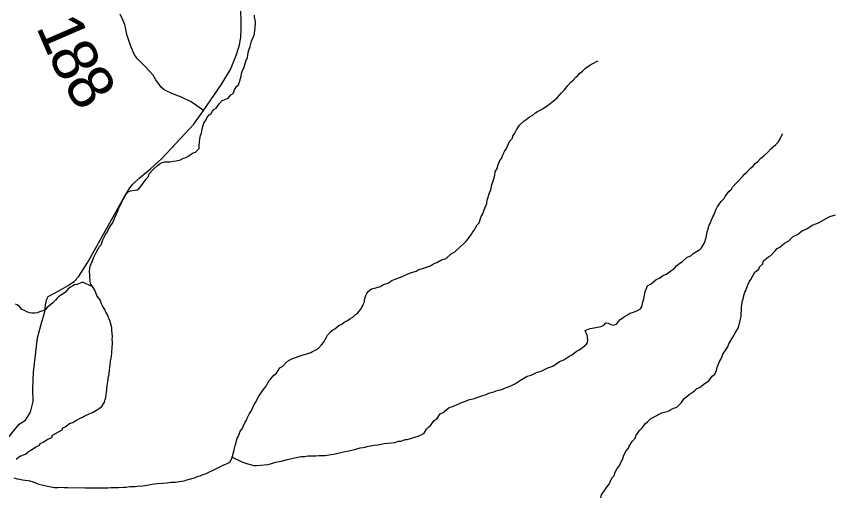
# Model space of a CAD drawing. Extents: x 1310247 to 1664935, y 235267 to 584339.
# Drawn here: x 1492570 to 1497989, y 422037 to 425214 of the extents above; entities that cross this region are included whole.
import ezdxf

# ---------------------------------------------------------------- set-up
doc = ezdxf.new("R2010")
doc.units = 0
for name, color, linetype in [('GM_X_County_Road', 7, 'Continuous'), ('GM_X_Minor_River', 7, 'Continuous'), ('GM_X_Township_Road', 7, 'Continuous'), ('GM_X_Township_Road_Text', 7, 'Continuous')]:
    doc.layers.add(name, color=color, linetype=linetype)

msp = doc.modelspace()

# ---------------------------------------------------------------- linework, layer by layer
at = {"layer": 'GM_X_County_Road'}
msp.add_lwpolyline([(1492475.7, 422378), (1492588.8, 422515.5), (1492631.3, 422543.7), (1492663.3, 422595.9), (1492681.9, 422666.7), (1492680.2, 422751), (1492683.6, 422860.6), (1492710.5, 423087.5), (1492740.1, 423193.2), (1492758.8, 423258.6), (1492764.1, 423305.9), (1492772.7, 423343.1), (1492781.6, 423361), (1492822.2, 423384.1), (1492866.2, 423407.2), (1492912.8, 423433.6), (1492955.1, 423463.1), (1492982, 423491.3), (1493044.4, 423588.8), (1493284.3, 424019), (1493321.7, 424080.2), (1493342.2, 424103.8), (1493383.1, 424142.9), (1493458.5, 424205.2), (1493534.1, 424273.5), (1493687.8, 424440.1), (1493745.2, 424500.9), (1493809.3, 424591.4), (1493927.3, 424760.9), (1493987.7, 424863.6), (1494028, 424962.8), (1494047.5, 425026.4), (1494056.7, 425076.2), (1494060, 425128.2), (1494059.4, 425186.3), (1494056.9, 425248.4)], dxfattribs=at)
at = {"layer": 'GM_X_Minor_River'}
for points in [[(1494128.3, 425049.1), (1494134.7, 425064.9), (1494145.3, 425088.7), (1494152.5, 425136.6), (1494153.4, 425172.6), (1494151.9, 425188.7), (1494146.3, 425208.9), (1494146.7, 425220.9)], [(1493146.9, 423287.9), (1493141.2, 423300.1), (1493133.5, 423312.3), (1493126.2, 423338.5), (1493112.6, 423354.9), (1493102.8, 423367.2), (1493095.4, 423391.4), (1493089.7, 423403.6), (1493074.3, 423428), (1493064.6, 423442.3), (1493059.1, 423460.5), (1493059.4, 423474.5), (1493057.7, 423486.6), (1493056.2, 423504.6), (1493054.8, 423528.7), (1493057.3, 423546.7), (1493059.6, 423560.6), (1493066, 423576.5), (1493070.4, 423588.4), (1493083.2, 423622.1), (1493095.9, 423647.8), (1493104.3, 423661.6), (1493121.1, 423691.2), (1493131.4, 423703), (1493137.9, 423722.8), (1493142.3, 423734.8), (1493161.2, 423770.3), (1493173.7, 423788), (1493178.1, 423801.9), (1493194.9, 423831.5), (1493207.3, 423847.2), (1493220.1, 423876.9), (1493232.9, 423908.6), (1493239.2, 423920.5), (1493252.1, 423952.2), (1493260.4, 423966), (1493271.1, 423991.8), (1493279.5, 424005.6), (1493294.3, 424035.3), (1493310.8, 424052.8), (1493327, 424060.4), (1493355.2, 424063.7), (1493369.3, 424067.3), (1493381.5, 424073), (1493398.1, 424094.6), (1493427.2, 424135.9), (1493445.7, 424155.5), (1493450.2, 424171.4), (1493481.1, 424206.6), (1493503.7, 424226.1), (1493524.2, 424243.6), (1493550.5, 424252.9), (1493574.6, 424252.3), (1493586.6, 424252), (1493598.6, 424253.6), (1493610.8, 424257.3), (1493628.9, 424258.9), (1493657.1, 424266.1), (1493677.4, 424275.6), (1493693.6, 424281.2), (1493711.9, 424290.7), (1493736.4, 424308.1), (1493756.6, 424315.6), (1493769, 424329.3), (1493781.3, 424339), (1493781.8, 424359), (1493784.9, 424403), (1493789.6, 424426.9), (1493795.9, 424440.8), (1493798.3, 424454.8), (1493800.7, 424470.7), (1493811.6, 424506.5), (1493826.3, 424530.1), (1493832.6, 424542), (1493847.2, 424563.6), (1493859.4, 424571.3), (1493869.8, 424587.1), (1493878.2, 424598.9), (1493892.4, 424606.5), (1493913.2, 424636), (1493933.8, 424657.5), (1493958.1, 424666.9), (1493972.3, 424672.5), (1493990.9, 424694.1), (1494005.2, 424703.7), (1494018, 424733.5), (1494028.4, 424751.2), (1494040.7, 424760.9), (1494049.4, 424788.7), (1494058.2, 424818.5), (1494060.7, 424836.5), (1494065, 424848.4), (1494075.7, 424874.2), (1494082, 424886), (1494088.8, 424917.9), (1494101.5, 424941.6), (1494103.8, 424955.6), (1494106.3, 424975.5), (1494110.7, 424989.4), (1494119.4, 425015.2), (1494128.3, 425049.1)], [(1496378.6, 424898), (1496396.8, 424907.6), (1496411.1, 424915.2), (1496423.3, 424920.9)], [(1494615.6, 423077.2), (1494624, 423091), (1494630.3, 423104.8), (1494653, 423130.3), (1494665.3, 423140), (1494679.6, 423147.6), (1494706.2, 423169), (1494726.5, 423178.4), (1494740.8, 423192.1), (1494763.1, 423201.5), (1494779.5, 423213.1), (1494797.8, 423224.6), (1494816.3, 423242.2), (1494828.5, 423247.9), (1494838.9, 423261.6), (1494853.4, 423279.3), (1494866.1, 423309), (1494874.6, 423324.8), (1494874.9, 423338.8), (1494883.7, 423366.6), (1494890, 423380.5), (1494902.5, 423396.2), (1494922.9, 423411.7), (1494941.1, 423417.2), (1494981.5, 423428.2), (1495001.8, 423439.7), (1495030.1, 423448.9), (1495056.7, 423466.3), (1495079, 423475.7), (1495097.1, 423481.2), (1495125.5, 423492.5), (1495174.2, 423515.3), (1495218.7, 423528.1), (1495230.9, 423537.8), (1495273.4, 423550.8), (1495311.8, 423563.8), (1495332.2, 423577.2), (1495354.5, 423586.7), (1495381, 423602), (1495417.4, 423613.1), (1495450.2, 423642.3), (1495474.6, 423655.7), (1495509.5, 423688.8), (1495530.1, 423710.3), (1495546.5, 423723.9), (1495561, 423741.5), (1495583.9, 423773), (1495592.3, 423788.8), (1495602.6, 423800.5), (1495621.5, 423834.1), (1495633.9, 423847.8), (1495649, 423889.5), (1495657.4, 423903.3), (1495672.5, 423945), (1495685.3, 423976.7), (1495687.9, 423998.6), (1495703.1, 424046.3), (1495711.6, 424066.1), (1495718.5, 424100), (1495731.6, 424139.7), (1495738.2, 424163.6), (1495740.7, 424185.5), (1495755.4, 424211.2), (1495757.8, 424227.2), (1495772.7, 424260.8), (1495783.1, 424274.6), (1495793.9, 424302.3), (1495802.3, 424320.2), (1495812.8, 424335.9), (1495836.1, 424385.4), (1495854.7, 424408.9), (1495857, 424420.9), (1495871.6, 424442.5), (1495882.2, 424464.3), (1495903, 424493.8), (1495931.8, 424523.1), (1495946.1, 424532.7), (1495968.6, 424550.2), (1495991, 424561.6), (1496009.4, 424577.2), (1496021.6, 424584.8), (1496033.8, 424590.5), (1496054.2, 424602), (1496084.8, 424623.3), (1496097, 424631), (1496125.6, 424652.2), (1496152.3, 424675.6), (1496164.7, 424691.3), (1496179.2, 424708.9), (1496199.8, 424728.4), (1496208.1, 424740.2), (1496220.5, 424753.9), (1496241.2, 424779.4), (1496257.6, 424793), (1496274.1, 424812.6), (1496288.4, 424822.3), (1496300.8, 424838), (1496319.2, 424851.5), (1496335.7, 424869.1), (1496348, 424878.8), (1496378.6, 424898)], [(1496527.2, 423171.4), (1496545.5, 423180.9), (1496566.2, 423206.4), (1496582.5, 423218), (1496600.9, 423231.5), (1496617.1, 423239.1), (1496635.5, 423250.7), (1496657.7, 423258.1), (1496684, 423267.4), (1496702.4, 423279), (1496712.8, 423292.7), (1496719.6, 423324.6), (1496726.2, 423346.4), (1496733.4, 423394.3), (1496743.9, 423414.1), (1496750.4, 423432), (1496772.8, 423445.4), (1496807.6, 423472.5), (1496829.9, 423482), (1496848.3, 423497.5), (1496862.6, 423505.1), (1496874.7, 423508.8), (1496895.1, 423524.3), (1496927.8, 423547.5), (1496944.3, 423565.1), (1496962.7, 423580.6), (1496981.1, 423592.2), (1497011.9, 423621.4), (1497036.2, 423630.8), (1497052.6, 423644.4), (1497075, 423657.8), (1497095.4, 423671.3), (1497107.7, 423683), (1497120.3, 423704.7), (1497126.6, 423716.6), (1497137.6, 423752.3), (1497144.5, 423788.2), (1497148.8, 423800.1), (1497157.6, 423832), (1497164, 423843.8), (1497170.4, 423861.7), (1497183.1, 423887.4), (1497189.4, 423899.2), (1497198, 423921), (1497204.5, 423938.9), (1497210.8, 423952.8), (1497237.9, 423990.1), (1497256.4, 424009.7), (1497262.8, 424023.5), (1497287.6, 424054.9), (1497306.1, 424070.5), (1497312.5, 424084.3), (1497337.2, 424109.7), (1497347.5, 424121.5), (1497380.5, 424156.7), (1497394.9, 424172.3), (1497407.2, 424184), (1497432, 424209.4), (1497448.3, 424223), (1497462.8, 424240.6), (1497479.2, 424254.2), (1497497.8, 424273.8), (1497520.3, 424291.2), (1497547, 424316.6), (1497565.6, 424338.1), (1497582, 424351.7), (1497598.4, 424367.3), (1497614.8, 424380.9), (1497629.5, 424408.5), (1497637.9, 424422.3), (1497644.3, 424438.2)], [(1496440, 422029.8), (1496444.5, 422049.7), (1496469.5, 422085.1), (1496479.9, 422098.9), (1496496.4, 422120.5), (1496513.5, 422160.1), (1496530, 422179.7), (1496532.4, 422193.6), (1496549.2, 422223.2), (1496559.6, 422237), (1496589.1, 422292.3), (1496591.4, 422306.3), (1496608.3, 422339.9), (1496624.8, 422357.5), (1496629.2, 422371.4), (1496648, 422401), (1496668.6, 422424.5), (1496673, 422438.4), (1496696, 422473.8), (1496714.4, 422491.4), (1496735.3, 422520.9), (1496749.6, 422532.5), (1496772.2, 422554), (1496788.5, 422563.5), (1496843.4, 422592.2), (1496879.7, 422601.2), (1496891.8, 422604.9), (1496904, 422612.6), (1496924.3, 422622.1), (1496944.6, 422629.6), (1496963.1, 422649.1), (1496975.4, 422658.8), (1496992.1, 422686.4), (1497008.5, 422698), (1497024.9, 422713.6), (1497051.4, 422731), (1497063.7, 422738.6), (1497076.1, 422752.3), (1497094.3, 422759.9), (1497131.1, 422787), (1497155.5, 422802.3), (1497178.4, 422833.8), (1497192.7, 422845.4), (1497207.4, 422869.1), (1497210, 422893.1), (1497229.1, 422934.6), (1497239.6, 422952.4), (1497248.3, 422980.2), (1497273.3, 423015.6), (1497281.6, 423027.4), (1497288.1, 423047.3), (1497307, 423080.8), (1497315.3, 423092.6), (1497332.1, 423122.2), (1497338.4, 423134.1), (1497353, 423155.8), (1497364.2, 423201.5), (1497368.9, 423229.5), (1497369.4, 423245.5), (1497372, 423271.5), (1497372.6, 423295.5), (1497379.6, 423331.3), (1497383.9, 423343.2), (1497386.3, 423359.2), (1497395.1, 423389), (1497401.4, 423400.9), (1497414.4, 423438.6), (1497422.9, 423458.4), (1497433.3, 423474.2), (1497460.6, 423521.5), (1497487.2, 423542.9), (1497491.6, 423556.8), (1497514.1, 423576.2), (1497516.6, 423596.2), (1497551.4, 423623.3), (1497565.7, 423633), (1497594.5, 423662.3), (1497609, 423677.9), (1497625.3, 423687.5), (1497656, 423714.8), (1497684.5, 423730), (1497713.3, 423757.3), (1497741.7, 423770.6), (1497776.5, 423797.7), (1497804.8, 423809), (1497839.5, 423832.1), (1497863.8, 423841.5), (1497882, 423849), (1497916.6, 423868.2), (1497957.3, 423891.2), (1497993.7, 423902.2)], [(1493076.8, 423424.1), (1493008.8, 423455.8), (1492992.6, 423450.2), (1492970.3, 423440.8), (1492956.2, 423437.1), (1492944, 423431.5), (1492929.8, 423421.8), (1492909.4, 423408.3), (1492894.8, 423388.7), (1492880.5, 423379), (1492868.3, 423371.3), (1492849.9, 423357.8), (1492837.6, 423348.1), (1492829.3, 423336.3), (1492812.8, 423318.7), (1492798.5, 423309), (1492773.9, 423287.7), (1492761.5, 423272), (1492745.3, 423266.4), (1492723.1, 423259), (1492708.9, 423253.3), (1492692.7, 423249.7), (1492672.7, 423250.2), (1492658.7, 423252.6), (1492640.8, 423259.1), (1492625.1, 423269.5), (1492607.2, 423276), (1492591.6, 423294.4), (1492575.8, 423304.9), (1492564, 423311.2)], [(1492568, 422285.4), (1492584.4, 422299), (1492596.5, 422304.7), (1492610.7, 422310.4), (1492631, 422317.8), (1492649.4, 422333.4), (1492661.7, 422343.1), (1492673.9, 422348.8), (1492696.3, 422364.2), (1492722.7, 422377.5), (1492729, 422389.4), (1492747.3, 422396.9), (1492777.8, 422416.2), (1492806.3, 422429.4), (1492810.6, 422443.3), (1492829, 422454.9), (1492873.7, 422479.8), (1492878, 422491.7), (1492894.3, 422499.2), (1492922.9, 422520.5), (1492945.1, 422528), (1492963.5, 422541.5), (1492977.7, 422547.1), (1492992, 422556.8), (1493008.2, 422562.4), (1493020.4, 422570.1), (1493052.9, 422585.2), (1493075.2, 422594.7), (1493107.8, 422613.8), (1493120, 422621.5), (1493136.3, 422633.1), (1493146.8, 422650.9), (1493153.1, 422662.7), (1493157.5, 422678.6), (1493161.8, 422690.6), (1493164.4, 422712.5), (1493166.8, 422726.5), (1493171.8, 422768.4), (1493174.3, 422786.4), (1493176.6, 422798.3), (1493179.5, 422832.3), (1493183.9, 422846.2), (1493186.6, 422876.2), (1493188.9, 422888.2), (1493194.1, 422934.1), (1493198.6, 422952), (1493200.9, 422966), (1493203.5, 422988), (1493204.5, 423028), (1493207, 423048), (1493207.4, 423062), (1493205.7, 423076), (1493206.2, 423094), (1493204.8, 423118.1), (1493203.2, 423134.2), (1493201.7, 423154.3), (1493190.8, 423196.6), (1493185.1, 423210.8), (1493177.5, 423229), (1493171.9, 423245.2), (1493162.2, 423257.5), (1493156.7, 423275.6), (1493146.9, 423287.9)], [(1493999.9, 422299.3), (1494063.5, 422266.3), (1494095.3, 422255.5), (1494127.2, 422246.6), (1494143.2, 422244.2), (1494161.2, 422243.7), (1494237.6, 422249.7), (1494288.1, 422264.4), (1494324.4, 422271.5), (1494366.8, 422282.4), (1494403.1, 422291.5), (1494455.5, 422302.1), (1494479.6, 422303.5), (1494499.8, 422307), (1494553.9, 422307.5), (1494574, 422309), (1494586, 422308.7), (1494616.1, 422309.9), (1494654.4, 422314.9), (1494670.5, 422318.5), (1494692.7, 422321.9), (1494737.1, 422332.8), (1494761.3, 422338.2), (1494811.7, 422348.9), (1494825.8, 422352.5), (1494846, 422360), (1494866.1, 422361.5), (1494880.3, 422365.1), (1494892.4, 422368.8), (1494904.5, 422370.5), (1494936.7, 422377.6), (1494964.9, 422380.9), (1494987, 422384.3), (1495005.2, 422387.9), (1495053.4, 422392.6), (1495075.6, 422396), (1495099.8, 422403.4), (1495115.9, 422405), (1495146.2, 422414.2), (1495158.3, 422415.9), (1495180.5, 422421.3), (1495194.7, 422427), (1495214.9, 422432.5), (1495231.1, 422438), (1495247.3, 422443.6), (1495269.7, 422457.1), (1495286.3, 422482.7), (1495300.8, 422498.3), (1495313.1, 422508), (1495338, 422541.4), (1495356.4, 422555), (1495377.2, 422584.5), (1495395.5, 422594), (1495436.4, 422627), (1495458.7, 422634.4), (1495499.2, 422651.4), (1495517.4, 422658.9), (1495533.6, 422664.5), (1495570.1, 422679.6), (1495604.4, 422686.7), (1495632.7, 422698), (1495659, 422705.3), (1495675.2, 422710.9), (1495705.6, 422724.1), (1495731.8, 422729.4), (1495748, 422737), (1495762.2, 422740.7), (1495778.3, 422744.2), (1495808.7, 422757.5), (1495841.1, 422768.6), (1495875.6, 422785.8), (1495908.3, 422807), (1495953.1, 422833.8), (1495979.3, 422841.1), (1496013.8, 422858.3), (1496046.2, 422867.4), (1496088.8, 422888.4), (1496123.2, 422899.5), (1496166.1, 422930.4), (1496196.5, 422941.6), (1496229.1, 422964.8), (1496249.4, 422974.3), (1496284.2, 423001.4), (1496296.4, 423009.1), (1496318.8, 423022.6), (1496333.2, 423034.2), (1496345.5, 423045.9), (1496351.8, 423057.8), (1496354.1, 423069.7), (1496352.7, 423091.8), (1496351, 423105.8), (1496335.8, 423136.3), (1496370.2, 423149.4), (1496408.5, 423156.4), (1496428.6, 423159.9), (1496442.7, 423161.5), (1496461, 423171.1), (1496473.4, 423186.8), (1496489.4, 423184.4), (1496507.2, 423175.9), (1496527.2, 423171.4)], [(1492552.8, 422161.6), (1492576.7, 422155), (1492592.7, 422152.6), (1492610.6, 422148.1), (1492628.6, 422145.6), (1492648.6, 422143.1), (1492660.5, 422140.8), (1492682.4, 422134.2), (1492718.2, 422119.2), (1492738.1, 422114.7), (1492776, 422105.7), (1492787.9, 422103.4), (1492801.9, 422101), (1492823.9, 422098.4), (1492846, 422097.9), (1492864, 422099.4), (1492886, 422096.8), (1492908.1, 422098.2), (1493024.4, 422095.2), (1493056.5, 422096.3), (1493120.6, 422094.7), (1493146.7, 422096), (1493176.8, 422095.2), (1493196.9, 422096.7), (1493221, 422098), (1493247, 422097.4), (1493281.2, 422100.5), (1493295.2, 422100.1), (1493321.4, 422103.4), (1493341.5, 422104.9), (1493357.5, 422104.5), (1493369.6, 422106.2), (1493405.8, 422109.2), (1493435.9, 422112.5), (1493468.2, 422119.6), (1493502.4, 422124.7), (1493538.5, 422125.8), (1493568.7, 422129), (1493594.9, 422132.3), (1493625, 422133.5), (1493651.1, 422136.9), (1493681.4, 422142.1), (1493693.5, 422145.8), (1493731.9, 422156.8), (1493750.1, 422162.3), (1493774.4, 422171.7), (1493788.5, 422175.3), (1493800.7, 422181), (1493827, 422190.4), (1493845.3, 422199.9), (1493865.5, 422207.4), (1493896, 422222.6), (1493918.3, 422234), (1493944.7, 422247.4), (1493956.9, 422251.1), (1493983.3, 422264.4), (1493991.7, 422280.2), (1494004.5, 422309.9), (1494006.8, 422323.9), (1494011.2, 422335.8), (1494018, 422369.6), (1494024.4, 422385.5), (1494033.4, 422423.3), (1494041.8, 422437.1), (1494052.7, 422470.9), (1494065.1, 422484.6), (1494082.2, 422526.2), (1494094.7, 422543.9), (1494099, 422555.8), (1494113.8, 422587.5), (1494126.2, 422603.2), (1494145.4, 422646.8), (1494153.8, 422660.6), (1494174.8, 422698.1), (1494185.3, 422715.8), (1494195.6, 422729.6), (1494214.3, 422755.1), (1494224.7, 422768.9), (1494235.3, 422790.6), (1494243.7, 422804.5), (1494256, 422816.1), (1494274.6, 422839.7), (1494293, 422853.2), (1494316, 422888.7), (1494334.3, 422900.2), (1494352.9, 422919.8), (1494373.4, 422937.3), (1494397.8, 422950.7), (1494468.6, 422974.8), (1494486.8, 422980.4), (1494519.2, 422991.5), (1494531.3, 422997.2), (1494543.6, 423004.9), (1494557.7, 423010.6), (1494570, 423018.3), (1494590.6, 423041.8), (1494603.1, 423057.5), (1494615.6, 423077.2)]]:
    msp.add_lwpolyline(points, dxfattribs=at)
at = {"layer": 'GM_X_Township_Road'}
msp.add_lwpolyline([(1493809.3, 424591.4), (1493728.1, 424648.7), (1493664.6, 424679.3), (1493600.9, 424703.8), (1493563.2, 424722.2), (1493547.2, 424730.4), (1493529.5, 424746.5), (1493511.7, 424770.7), (1493494, 424794.9), (1493476.3, 424825.1), (1493452.6, 424851.3), (1493421, 424885.6), (1493399.2, 424905.8), (1493373.6, 424932.1), (1493351.9, 424960.3), (1493326.5, 425020.6), (1493316.8, 425048.7), (1493301.3, 425094.9), (1493293.8, 425141), (1493288, 425157), (1493276.3, 425191.2), (1493256.7, 425229.4)], dxfattribs=at)

# ---------------------------------------------------------------- texts
at = {"layer": 'GM_X_Township_Road_Text'}
for s, rotation, p in [('1', 293.3711, (1492698.9, 425144.7)), ('8', 295.2163, (1492776.6, 424965.4)), ('8', 302.6331, (1492875.8, 424761.2))]:
    msp.add_text(s, height=300, rotation=rotation, dxfattribs=at).set_placement(p)

doc.saveas('drawing.dxf')
